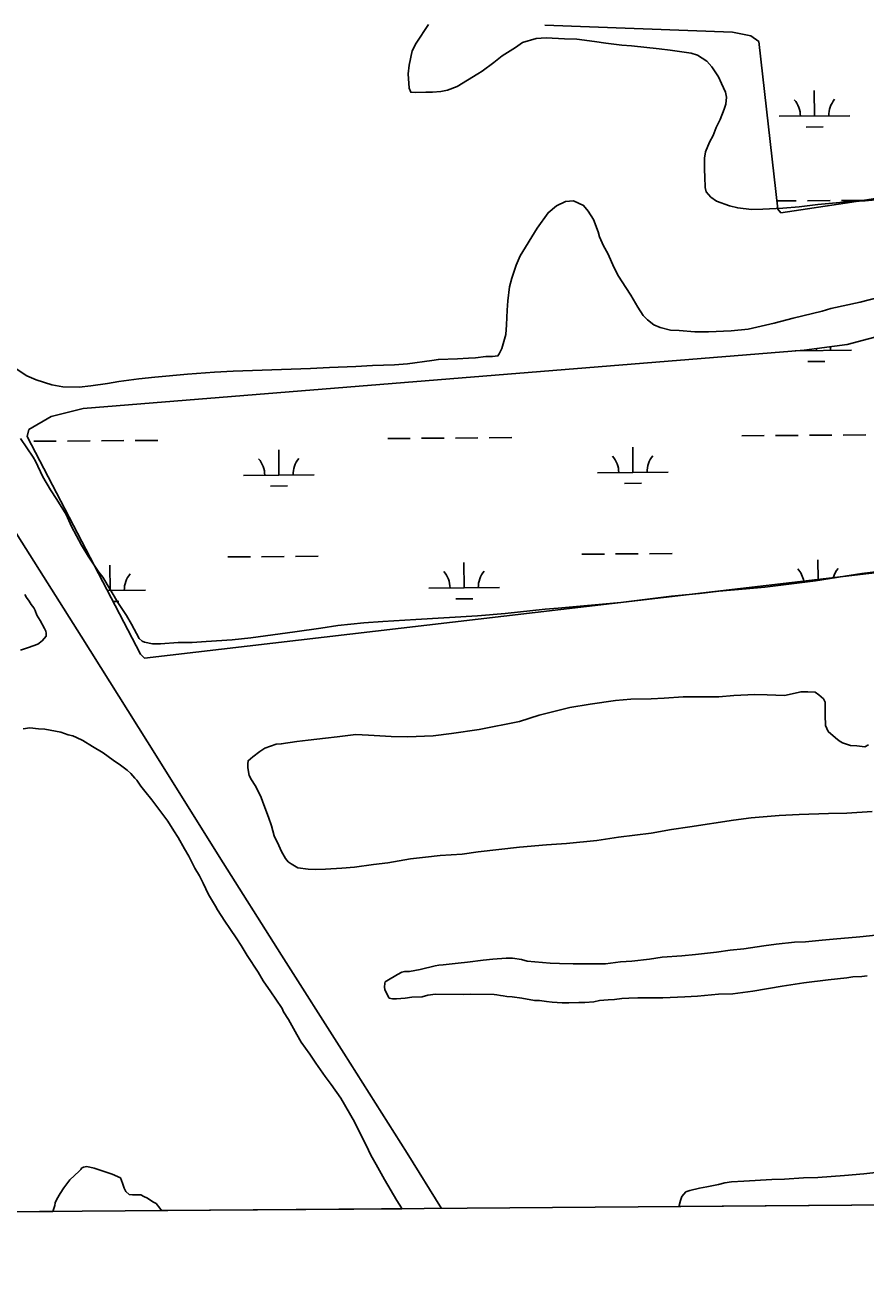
# Model space of a CAD drawing. Extents: x 3540316 to 3578335, y 553172 to 578787.
# Drawn here: x 3557443 to 3558635, y 558573 to 560356 of the extents above; entities that cross this region are included whole.
import ezdxf

# ---------------------------------------------------------------- set-up
doc = ezdxf.new("R2010")
doc.units = 0
for name, color, linetype in [('V-GRID-FRAM', 7, 'Continuous'), ('V-RAIL-TRAK', 7, 'Continuous'), ('V-SITE-VEGE', 7, 'Continuous'), ('V-WETL-SWMP', 7, 'Continuous')]:
    doc.layers.add(name, color=color, linetype=linetype)

msp = doc.modelspace()

# ---------------------------------------------------------------- linework, layer by layer
at = {"layer": 'V-GRID-FRAM'}
msp.add_lwpolyline([(3544387.2, 576756), (3576013, 576999.8), (3576161.1, 558817.2), (3544519.4, 558573.3), (3544387.2, 576756)], dxfattribs=at)
at = {"layer": 'V-RAIL-TRAK'}
msp.add_lwpolyline([(3556728.8, 560749.3), (3556811.1, 560619.4), (3556887.9, 560495.8), (3556965.7, 560372.8), (3557054.6, 560232.5), (3557151.7, 560077.5), (3557247.8, 559925.9), (3557336.8, 559782.7), (3557438.3, 559622.3), (3557522.3, 559489.3), (3557616.4, 559339.2), (3557626.7, 559322.8), (3557718.1, 559176.8), (3557806.5, 559036.5), (3557894.5, 558897.7), (3557984.5, 558756), (3558033.3, 558677.5)], dxfattribs=at)
at = {"layer": 'V-SITE-VEGE'}
for p, q in [((3557440.1, 559357.8), (3557449.4, 559358.9)), ((3557449.4, 559358.9), (3557461.9, 559357.8)), ((3557461.9, 559357.8), (3557470.7, 559357.3)), ((3557470.7, 559357.3), (3557493.5, 559352.7)), ((3557493.5, 559352.7), (3557503.9, 559349.1)), ((3557503.9, 559349.1), (3557510.6, 559347.5)), ((3557510.6, 559347.5), (3557515.8, 559345.5)), ((3557515.8, 559345.5), (3557524.7, 559341.3)), ((3557524.7, 559341.3), (3557538.2, 559332.5)), ((3557538.2, 559332.5), (3557553.2, 559323.7)), ((3557553.2, 559323.7), (3557567.7, 559313.4)), ((3557567.7, 559313.4), (3557578.1, 559306.1)), ((3557578.1, 559306.1), (3557587.5, 559298.9)), ((3557587.5, 559298.9), (3557592.7, 559294.2)), ((3557592.7, 559294.2), (3557598.4, 559287.5)), ((3557598.4, 559287.5), (3557601, 559284.9)), ((3557601, 559284.9), (3557606.7, 559276.1)), ((3557606.7, 559276.1), (3557612.4, 559269.4)), ((3557612.4, 559269.4), (3557622.3, 559256.9)), ((3557622.3, 559256.9), (3557645.1, 559226.9)), ((3557645.1, 559226.9), (3557653.4, 559212.9)), ((3557653.4, 559212.9), (3557659.7, 559203.6)), ((3557659.7, 559203.6), (3557668.5, 559187.5)), ((3557668.5, 559187.5), (3557674.7, 559177.1)), ((3557674.7, 559177.1), (3557683.6, 559160)), ((3557683.6, 559160), (3557689.8, 559149.1)), ((3557689.8, 559149.1), (3557695, 559138.8)), ((3557695, 559138.8), (3557702.8, 559122.7)), ((3557702.8, 559122.7), (3557712.7, 559106.1)), ((3557712.7, 559106.1), (3557715.3, 559100.9)), ((3557715.3, 559100.9), (3557725.7, 559084.9)), ((3557725.7, 559084.9), (3557733, 559074.5)), ((3557733, 559074.5), (3557742.8, 559060)), ((3557742.8, 559060), (3557749.1, 559050.2)), ((3558507.7, 559052.4), (3558533.4, 559054.9)), ((3558533.4, 559054.9), (3558549, 559055.7)), ((3558549, 559055.7), (3558572.9, 559057.7)), ((3558572.9, 559057.7), (3558588.5, 559059.4)), ((3558588.5, 559059.4), (3558626.2, 559062.6)), ((3558626.2, 559062.6), (3558648.9, 559065.1)), ((3557749.1, 559050.2), (3557757.4, 559036.2)), ((3558374, 559035.7), (3558393.1, 559037.8)), ((3558393.1, 559037.8), (3558422.8, 559040.7)), ((3558422.8, 559040.7), (3558442.4, 559043.6)), ((3558442.4, 559043.6), (3558461.9, 559045.7)), ((3558461.9, 559045.7), (3558489.9, 559049.9)), ((3558489.9, 559049.9), (3558507.7, 559052.4)), ((3557757.4, 559036.2), (3557773, 559012.3)), ((3558002.9, 559016.3), (3558024.2, 559021.5)), ((3558024.2, 559021.5), (3558029.1, 559022.3)), ((3558029.1, 559022.3), (3558035.3, 559022.7)), ((3558035.3, 559022.7), (3558056.6, 559025.2)), ((3558056.6, 559025.2), (3558070, 559026.9)), ((3558070, 559026.9), (3558092.2, 559029.4)), ((3558092.2, 559029.4), (3558105.9, 559031.1)), ((3558105.9, 559031.1), (3558124.6, 559032.2)), ((3558124.6, 559032.2), (3558133.9, 559032.2)), ((3558133.9, 559032.2), (3558146.7, 559030.3)), ((3558146.7, 559030.3), (3558154.7, 559028)), ((3558154.7, 559028), (3558187.1, 559025.1)), ((3558187.1, 559025.1), (3558200.4, 559024.6)), ((3558200.4, 559024.6), (3558219.9, 559024.4)), ((3558219.9, 559024.4), (3558252.8, 559024.2)), ((3558252.8, 559024.2), (3558265.6, 559024.5)), ((3558265.6, 559024.5), (3558286.9, 559027)), ((3558286.9, 559027), (3558302.9, 559028.2)), ((3558302.9, 559028.2), (3558327.8, 559031.2)), ((3558327.8, 559031.2), (3558346, 559033.7)), ((3558346, 559033.7), (3558374, 559035.7)), ((3557773, 559012.3), (3557780.2, 559000.4)), ((3557955.7, 559000.2), (3557970.9, 559009.4)), ((3557970.9, 559009.4), (3557977.1, 559012.5)), ((3557977.1, 559012.5), (3557980.7, 559013.4)), ((3557980.7, 559013.4), (3557987.8, 559013.3)), ((3557987.8, 559013.3), (3558002.9, 559016.3)), ((3558581.4, 559001.7), (3558546.7, 558997.6)), ((3558607.6, 559004.7), (3558581.4, 559001.7)), ((3558616.5, 559005.9), (3558607.6, 559004.7)), ((3558628.9, 559006.3), (3558616.5, 559005.9)), ((3558636.4, 559007.5), (3558628.9, 559006.3)), ((3557780.2, 559000.4), (3557791.1, 558984.4)), ((3557791.1, 558984.4), (3557798.4, 558974)), ((3557952.5, 558991.4), (3557952.6, 558996.7)), ((3557953, 558987.8), (3557952.5, 558991.4)), ((3557952.6, 558996.7), (3557953.1, 558998.9)), ((3557955.6, 558982), (3557953, 558987.8)), ((3557953.1, 558998.9), (3557955.7, 559000.2)), ((3558474.3, 558985.7), (3558446.3, 558981.9)), ((3558516.1, 558992.9), (3558474.3, 558985.7)), ((3558546.7, 558997.6), (3558516.1, 558992.9)), ((3557798.4, 558974), (3557807.3, 558961)), ((3557959.1, 558975.8), (3557955.6, 558982)), ((3557963.5, 558974.9), (3557959.1, 558975.8)), ((3557969.3, 558974.8), (3557963.5, 558974.9)), ((3557981.7, 558975.6), (3557969.3, 558974.8)), ((3557991, 558976.9), (3557981.7, 558975.6)), ((3558005.7, 558977.7), (3557991, 558976.9)), ((3558013.7, 558979.8), (3558005.7, 558977.7)), ((3558024.4, 558981.1), (3558013.7, 558979.8)), ((3558064.7, 558980.8), (3558024.4, 558981.1)), ((3558073.6, 558981.2), (3558064.7, 558980.8)), ((3558107.8, 558980.9), (3558073.6, 558981.2)), ((3558111.8, 558980.4), (3558107.8, 558980.9)), ((3558116.6, 558979.5), (3558111.8, 558980.4)), ((3558120.6, 558979), (3558116.6, 558979.5)), ((3558125.9, 558978.1), (3558120.6, 558979)), ((3558133.5, 558977.6), (3558125.9, 558978.1)), ((3558146.8, 558975.7), (3558133.5, 558977.6)), ((3558165, 558972.5), (3558146.8, 558975.7)), ((3558172.1, 558972.4), (3558165, 558972.5)), ((3558181.8, 558971), (3558172.1, 558972.4)), ((3558190.2, 558970.1), (3558181.8, 558971)), ((3558204, 558969.1), (3558190.2, 558970.1)), ((3558213.7, 558969), (3558204, 558969.1)), ((3558227.9, 558969.3), (3558213.7, 558969)), ((3558236.4, 558969.7), (3558227.9, 558969.3)), ((3558249.2, 558970.5), (3558236.4, 558969.7)), ((3558257.2, 558972.2), (3558249.2, 558970.5)), ((3558269.2, 558973.5), (3558257.2, 558972.2)), ((3558278.6, 558973.8), (3558269.2, 558973.5)), ((3558288.8, 558975.1), (3558278.6, 558973.8)), ((3558298.5, 558975.5), (3558288.8, 558975.1)), ((3558311.4, 558976.3), (3558298.5, 558975.5)), ((3558346.9, 558976), (3558311.4, 558976.3)), ((3558357.1, 558976.4), (3558346.9, 558976)), ((3558378, 558977.5), (3558357.1, 558976.4)), ((3558396.2, 558978.7), (3558378, 558977.5)), ((3558425.9, 558981.2), (3558396.2, 558978.7)), ((3558446.3, 558981.9), (3558425.9, 558981.2)), ((3557807.3, 558961), (3557809.3, 558956.4)), ((3557809.3, 558956.4), (3557816.1, 558945.5)), ((3557816.1, 558945.5), (3557828, 558924.2)), ((3557828, 558924.2), (3557834.3, 558913.4)), ((3557834.3, 558913.4), (3557846.2, 558896.3)), ((3557846.2, 558896.3), (3557855.1, 558883.3)), ((3557855.1, 558883.3), (3557868.1, 558864.7)), ((3557868.1, 558864.7), (3557876.9, 558853.3)), ((3557876.9, 558853.3), (3557890.4, 558833.6)), ((3557890.4, 558833.6), (3557909.6, 558800.4)), ((3557909.6, 558800.4), (3557915.9, 558787.4)), ((3557915.9, 558787.4), (3557926.3, 558767.2)), ((3557926.3, 558767.2), (3557933, 558753.2)), ((3557933, 558753.2), (3557940.3, 558739.8)), ((3557522.8, 558734.6), (3557521.8, 558732.5)), ((3557525.4, 558736.1), (3557522.8, 558734.6)), ((3557530.1, 558736.7), (3557525.4, 558736.1)), ((3557540.5, 558734.6), (3557530.1, 558736.7)), ((3557566.4, 558725.8), (3557540.5, 558734.6)), ((3557940.3, 558739.8), (3557952.3, 558718.5)), ((3557506.3, 558718), (3557497.5, 558706.5)), ((3557513, 558724.2), (3557506.3, 558718)), ((3557519.2, 558730.4), (3557513, 558724.2)), ((3557521.8, 558732.5), (3557519.2, 558730.4)), ((3557577.8, 558720.6), (3557566.4, 558725.8)), ((3557580.9, 558713.4), (3557577.8, 558720.6)), ((3557952.3, 558718.5), (3557969.9, 558688.5)), ((3558461.8, 558715.9), (3558501.7, 558718.5)), ((3558501.7, 558718.5), (3558519.5, 558719)), ((3558519.5, 558719), (3558546.6, 558720.6)), ((3558546.6, 558720.6), (3558566.6, 558721.1)), ((3558566.6, 558721.1), (3558604.4, 558724.2)), ((3558604.4, 558724.2), (3558632, 558726.3)), ((3558632, 558726.3), (3558674.4, 558731)), ((3557492.3, 558698.7), (3557487.6, 558690.4)), ((3557497.5, 558706.5), (3557492.3, 558698.7)), ((3557583, 558706.1), (3557580.9, 558713.4)), ((3557585.6, 558701.5), (3557583, 558706.1)), ((3557590.3, 558697.3), (3557585.6, 558701.5)), ((3558373.9, 558694.3), (3558379.5, 558700.9)), ((3558379.5, 558700.9), (3558385.1, 558703)), ((3558385.1, 558703), (3558398.9, 558706.1)), ((3558398.9, 558706.1), (3558409.1, 558708.1)), ((3558409.1, 558708.1), (3558426, 558711.2)), ((3558426, 558711.2), (3558434.7, 558713.8)), ((3558434.7, 558713.8), (3558444.4, 558715.3)), ((3558444.4, 558715.3), (3558461.8, 558715.9)), ((3557485, 558681.6), (3557481.9, 558673.2)), ((3557485.6, 558685.3), (3557485, 558681.6)), ((3557487.6, 558690.4), (3557485.6, 558685.3)), ((3557595, 558696.8), (3557590.3, 558697.3)), ((3557606.9, 558696.8), (3557595, 558696.8)), ((3557611, 558694.2), (3557606.9, 558696.8)), ((3557616.2, 558692.2), (3557611, 558694.2)), ((3557624, 558687), (3557616.2, 558692.2)), ((3557628.7, 558684.4), (3557624, 558687)), ((3557633.9, 558677.7), (3557628.7, 558684.4)), ((3557969.9, 558688.5), (3557976.2, 558678.1)), ((3558370.3, 558681.5), (3558371.9, 558688.7)), ((3558800.9, 558683.4), (3558370.3, 558680.1)), ((3558370.3, 558680.1), (3558370.3, 558681.5)), ((3558371.9, 558688.7), (3558373.9, 558694.3)), ((3557481.9, 558673.2), (3555894.7, 558661)), ((3557636.2, 558674.4), (3557633.9, 558677.7)), ((3557976.9, 558677), (3557636.2, 558674.4)), ((3557976.2, 558678.1), (3557976.9, 558677))]:
    msp.add_line(p, q, dxfattribs=at)
for points in [[(3558207.7, 560336.3), (3558181.7, 560337.6), (3558167.4, 560336.6), (3558148, 560331.2), (3558138, 560324.1), (3558119.2, 560312.1), (3558107.5, 560302.8), (3558090.9, 560290.2), (3558084.8, 560286.4), (3558055.4, 560268.9), (3558041.5, 560263.5), (3558032.1, 560261.4), (3558020.5, 560260.4), (3558011.1, 560260.4), (3557996.2, 560260), (3557989.6, 560260.6), (3557987.4, 560266.1), (3557985.9, 560286.6), (3557987.1, 560298.7), (3557991.7, 560319.1), (3557997.3, 560330.1), (3558014.6, 560356.5)], [(3558668, 560109.8), (3558633.8, 560106.7), (3558608.4, 560105.3), (3558566.9, 560101.2), (3558540.4, 560098), (3558517.2, 560096), (3558488.5, 560094.6), (3558472.5, 560094.1), (3558453.2, 560096.5), (3558441.6, 560099.3), (3558422.9, 560106.1), (3558415.2, 560111.7), (3558408.6, 560119.5), (3558407, 560125.5), (3558406.6, 560140.4), (3558406.1, 560150.4), (3558406.2, 560166.9), (3558407.4, 560175.8), (3558413, 560189.5), (3558418.1, 560199.4), (3558422.6, 560210.4), (3558428.2, 560222), (3558433.8, 560236.3), (3558436.1, 560243.5), (3558437.2, 560253.4), (3558435.6, 560260.6), (3558430.2, 560272.8), (3558425.9, 560282.2), (3558416.6, 560296.6), (3558409.5, 560304.4), (3558396.3, 560313.3), (3558386.9, 560316.1), (3558357.2, 560320.2), (3558341.7, 560322), (3558302.5, 560326.2), (3558288.8, 560327.4), (3558266.1, 560330.3), (3558250.2, 560332.6), (3558224.8, 560335.6), (3558207.7, 560336.3)], [(3557428.6, 559869), (3557445.1, 559858.4), (3557458.3, 559852.8), (3557480.8, 559845.4), (3557496.3, 559842.6), (3557519.5, 559842.4), (3557536, 559843.9), (3557559.8, 559847.6), (3557575.8, 559850.2), (3557604, 559853.9), (3557626.7, 559856.5), (3557673.1, 559860.5), (3557711.2, 559863.6), (3557737.7, 559865), (3557847.6, 559868.6), (3557874.1, 559870.1), (3557911.6, 559871.5), (3557935.4, 559872.9), (3557966.3, 559873.8), (3557985.1, 559875.3), (3558019.3, 559880), (3558028.7, 559881.6), (3558055.8, 559882.5), (3558071.2, 559883.5), (3558081.2, 559884), (3558096.1, 559885.5), (3558105.5, 559885.5), (3558113.2, 559886.5), (3558114.9, 559889.3), (3558118.8, 559897), (3558124.5, 559916.8), (3558125.1, 559930.6), (3558126.4, 559951.5), (3558127.1, 559964.8), (3558129.4, 559984.6), (3558132.8, 559996.8), (3558139, 560015.5), (3558144.6, 560028.7), (3558168.7, 560067.7), (3558184.3, 560089.7), (3558196, 560099.5), (3558208.7, 560105.5), (3558220.3, 560106.5), (3558234.6, 560099.8), (3558241.2, 560092), (3558248.8, 560079.8), (3558255.3, 560062.6), (3558256.9, 560055.5), (3558262.9, 560042.7), (3558268.9, 560031.6), (3558278.1, 560011.7), (3558284.1, 559999.5), (3558294.5, 559983.4), (3558301.6, 559972.9), (3558311.4, 559955.7), (3558319, 559944), (3558325, 559937.9), (3558334.4, 559930.7), (3558343.2, 559926.7), (3558358, 559923.3), (3558370.2, 559922.7), (3558392.2, 559920.8), (3558411.6, 559920.7), (3558443.6, 559922.1), (3558467.9, 559924.7), (3558505, 559933.2), (3558531.5, 559940.2), (3558573, 559949.8)], [(3558573, 559949.8), (3558585.2, 559953.6), (3558626.6, 559962.7), (3558654.3, 559969.7)], [(3558664.6, 559582.1), (3558629.3, 559577.9), (3558604.9, 559574.2), (3558563.5, 559567.4), (3558491.7, 559558.5), (3558465.1, 559556), (3558426.5, 559552.9), (3558398.8, 559549.8), (3558359.1, 559545.7), (3558332.6, 559542.6), (3558287.2, 559536.9), (3558198.3, 559528.7), (3558180.1, 559527.2), (3558123.2, 559521), (3558084, 559518), (3557996.7, 559512.6), (3557949.8, 559510.1), (3557923.2, 559508.1), (3557886.2, 559504), (3557861.9, 559500.3), (3557825.4, 559495.1), (3557763, 559486.7), (3557736.5, 559484.1), (3557699.5, 559481.7), (3557679.6, 559480.2), (3557659.7, 559480.3), (3557634.9, 559478.3), (3557623.3, 559478.4), (3557612.2, 559480.7), (3557608.9, 559481.8), (3557604.6, 559485.7), (3557593.7, 559506.2), (3557586.6, 559518.4), (3557575.1, 559535.6), (3557552.8, 559572.7), (3557547.3, 559580), (3557532, 559602.7), (3557522.7, 559618.2), (3557508.6, 559644.8), (3557501, 559661.5), (3557487.9, 559683.1), (3557478.6, 559696.4), (3557467.7, 559715.2), (3557457.4, 559737.4), (3557454.1, 559743), (3557436.1, 559769.6)], [(3557442.5, 559548.3), (3557444.7, 559543.9), (3557448.5, 559538.9), (3557451.2, 559533.9), (3557455, 559529.4), (3557457.2, 559525.6), (3557459.4, 559518.9), (3557464.3, 559511.2), (3557470.3, 559500.1), (3557471.9, 559496.2), (3557472.4, 559493.4), (3557472.4, 559489), (3557466.8, 559482.4), (3557460.7, 559477.5), (3557447.4, 559473.2), (3557436.4, 559469.4)], [(3557929.8, 559348.5), (3557961.8, 559346.7), (3557985, 559346.5), (3558021.4, 559347.9), (3558047.4, 559351), (3558086.6, 559356.8), (3558143.6, 559367.9), (3558171.8, 559377.1), (3558214.9, 559387.8), (3558243.7, 559392.6), (3558279.6, 559397.8), (3558301.7, 559399.9), (3558330.4, 559400.2), (3558348.6, 559401.2), (3558375.7, 559403.2), (3558426.5, 559402.8), (3558447.4, 559404.8), (3558477.3, 559406.3), (3558494.9, 559406.1), (3558519.2, 559404.8), (3558543, 559410.2), (3558552.4, 559410.1), (3558562.9, 559409.5), (3558568.3, 559406.1), (3558574.9, 559400), (3558577.1, 559395.6), (3558577, 559376.8), (3558577.4, 559362.5), (3558581.2, 559354.1), (3558591.6, 559344.7), (3558597.1, 559340.8), (3558601.5, 559338), (3558613.1, 559334), (3558621.9, 559333.4), (3558633.5, 559332.2), (3558638.5, 559335)], [(3558643.8, 559240.5), (3558607.9, 559238), (3558582, 559237.7), (3558540, 559236.3), (3558511.9, 559234.9), (3558472.1, 559231.3), (3558447.2, 559228.2), (3558385.3, 559218.7), (3558359.4, 559215), (3558330.6, 559209.7), (3558284.2, 559204), (3558253.2, 559199.3), (3558210.2, 559195.2), (3558182, 559193.2), (3558143.9, 559189.6), (3558085.3, 559183.4), (3558062.6, 559179.7), (3558031.2, 559177.8), (3558010.2, 559175.7), (3557989.2, 559173.1), (3557957.1, 559167.8), (3557936.7, 559165.2), (3557909.6, 559161.6), (3557891.9, 559160), (3557868.7, 559158.6), (3557854.9, 559158.1), (3557843.9, 559158.7), (3557829.5, 559160.5), (3557820.2, 559166.1), (3557815.8, 559168.9), (3557812, 559173.9), (3557806.5, 559183.9), (3557802.7, 559192.2), (3557795.7, 559206), (3557791.9, 559219.9), (3557787.6, 559232.6), (3557781.1, 559249.7), (3557777.3, 559260.3), (3557771.9, 559271.9), (3557769.1, 559277.4), (3557763.7, 559285.2), (3557760.4, 559291.3), (3557758.3, 559302.4), (3557758.3, 559307.9), (3557758.9, 559312.3), (3557765.6, 559317.8), (3557775.6, 559325.4), (3557782.8, 559330.3), (3557798.8, 559335.7), (3557806, 559336.2), (3557828.1, 559339.9), (3557844.2, 559341.5), (3557868.5, 559344.6), (3557885, 559346.1), (3557911.6, 559349.8), (3557929.8, 559348.5)]]:
    msp.add_lwpolyline(points, dxfattribs=at)
at = {"layer": 'V-WETL-SWMP'}
for p, q in [((3558445.5, 560345.7), (3558179.8, 560355.7)), ((3558471.8, 560340.6), (3558445.5, 560345.7)), ((3558483, 560332.5), (3558471.8, 560340.6)), ((3558510, 560094.9), (3558483, 560332.5)), ((3558562, 560226.8), (3558561.7, 560262.8)), ((3558512, 560226.4), (3558612, 560227.2)), ((3558550.1, 560211.2), (3558574.1, 560211.4)), ((3559227.8, 560199.5), (3558615, 560104.8)), ((3558508.7, 560106.3), (3558536.1, 560106.5)), ((3558552.1, 560106.6), (3558584.1, 560106.9)), ((3558600.1, 560107), (3558630.8, 560107.2)), ((3558514.2, 560089.5), (3558510, 560094.9)), ((3558615, 560104.8), (3558514.2, 560089.5)), ((3558608.3, 559902.7), (3558668.9, 559918.8)), ((3557525.1, 559812.2), (3558547.5, 559894.9)), ((3558534.5, 559893.9), (3558614.6, 559894.5)), ((3558547.5, 559894.9), (3558608.3, 559902.7)), ((3558564.6, 559894.1), (3558564.6, 559897.1)), ((3558552.7, 559878.6), (3558576.7, 559878.8)), ((3557479.7, 559800.5), (3557525.1, 559812.2)), ((3557448.1, 559782), (3557479.7, 559800.5)), ((3557445.5, 559772.3), (3557448.1, 559782)), ((3557606.3, 559463.4), (3557445.5, 559772.3)), ((3557956.8, 559769.3), (3557988.8, 559769.6)), ((3558004.8, 559769.7), (3558036.8, 559770)), ((3558052.8, 559770.1), (3558084.8, 559770.3)), ((3558100.8, 559770.5), (3558132.8, 559770.7)), ((3558458.7, 559773.2), (3558490.7, 559773.5)), ((3558506.7, 559773.6), (3558538.7, 559773.8)), ((3558554.7, 559774), (3558586.7, 559774.2)), ((3558602.7, 559774.3), (3558634.7, 559774.6)), ((3557454.9, 559765.5), (3557486.9, 559765.7)), ((3557502.9, 559765.8), (3557534.9, 559766.1)), ((3557550.9, 559766.2), (3557582.9, 559766.5)), ((3557598.9, 559766.6), (3557630.9, 559766.8)), ((3557802.6, 559717.4), (3557802.3, 559753.4)), ((3558304.5, 559721.3), (3558304.2, 559757.3)), ((3557752.6, 559717), (3557852.6, 559717.8)), ((3558254.5, 559720.9), (3558354.5, 559721.7)), ((3557790.7, 559701.9), (3557814.7, 559702.1)), ((3558292.6, 559705.8), (3558316.6, 559705.9)), ((3557563.4, 559553.7), (3557563.1, 559589.7)), ((3558762.2, 559592.4), (3557611.9, 559458)), ((3557730.1, 559601.4), (3557762.1, 559601.7)), ((3557778.1, 559601.8), (3557810.1, 559602)), ((3557826.1, 559602.2), (3557858.1, 559602.4)), ((3558065.3, 559557.6), (3558065, 559593.6)), ((3558232, 559605.3), (3558264, 559605.5)), ((3558280, 559605.7), (3558312, 559605.9)), ((3558328, 559606), (3558360, 559606.3)), ((3558567.1, 559569.6), (3558566.9, 559597.4)), ((3557559.3, 559553.7), (3557613.4, 559554.1)), ((3558015.3, 559557.2), (3558115.3, 559558)), ((3557567.3, 559538.3), (3557575.5, 559538.4)), ((3558053.4, 559542), (3558077.4, 559542.2)), ((3557611.9, 559458), (3557606.3, 559463.4))]:
    msp.add_line(p, q, dxfattribs=at)
for centre, start, end in [((3558506.8, 560226.8), 359.6699, 41.2135), ((3558617.3, 560227.7), 139.6699, 181.2135), ((3558509.3, 559894.2), 359.6699, 0.8676), ((3558619.8, 559895), 172.3021, 181.2135), ((3557747.3, 559717.5), 359.6699, 41.2135), ((3557857.8, 559718.3), 139.6699, 181.2135), ((3558249.2, 559721.3), 359.6699, 41.2135), ((3558359.7, 559722.2), 139.6699, 181.2135), ((3557618.6, 559554.6), 139.6699, 181.2135), ((3558010, 559557.6), 359.6699, 41.2135), ((3558120.5, 559558.5), 139.6699, 181.2135), ((3558511.9, 559561.5), 9.3112, 41.2135), ((3558622.4, 559562.3), 139.6699, 163.963)]:
    msp.add_arc(centre, 35.2, start, end, dxfattribs=at)

doc.saveas('drawing.dxf')
